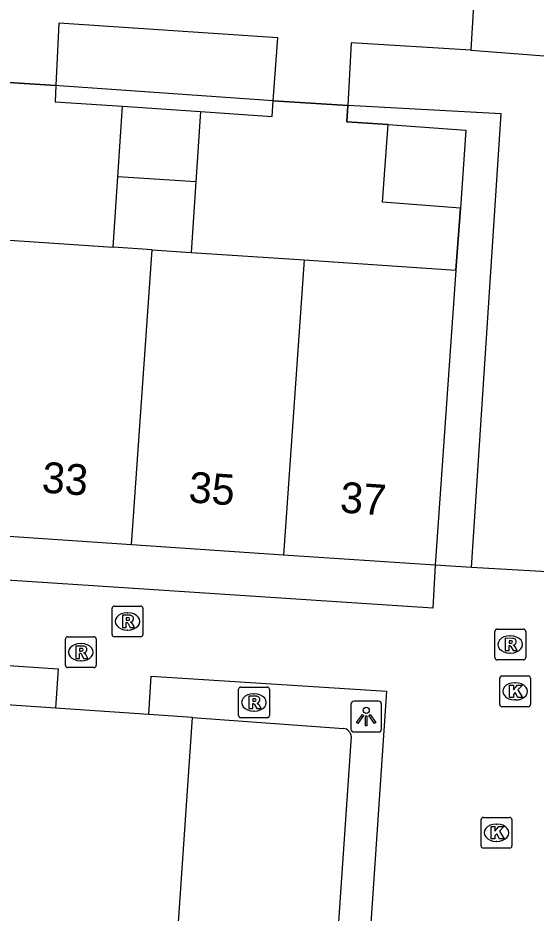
# Model space of a CAD drawing. Extents: x 161848 to 162726, y 385382 to 386521.
# Drawn here: x 162148.94 to 162165.77, y 386027.85 to 386056.94 of the extents above; entities that cross this region are included whole.
import ezdxf

# ---------------------------------------------------------------- set-up
doc = ezdxf.new("R2010")
doc.units = 0
for name, color, linetype in [('IMGEO_Groenvoorziening', 7, 'Continuous'), ('IMGEO_Hek', 7, 'Continuous'), ('IMGEO_Kolk', 7, 'Continuous'), ('IMGEO_Lichtpunt', 7, 'Continuous'), ('IMGEO_Pand', 7, 'Continuous'), ('IMGEO_Pand_nummerreeks', 7, 'Continuous'), ('IMGEO_Parkeervlak_halfverhard', 7, 'Continuous'), ('IMGEO_Rijbaan_lokaal_open', 7, 'Continuous'), ('IMGEO_Rioolput', 7, 'Continuous'), ('IMGEO_Voetpad_halfverhard', 7, 'Continuous'), ('IMGEO_Voetpad_open', 7, 'Continuous')]:
    doc.layers.add(name, color=color, linetype=linetype)

msp = doc.modelspace()

# ---------------------------------------------------------------- linework, layer by layer
at = {"layer": 'IMGEO_Groenvoorziening'}
for points in [[(162150.179, 386054.739), (162150.154, 386054.212), (162152.346, 386054.065)], [(162157.24, 386054.246), (162150.282, 386054.733), (162150.179, 386054.739)], [(162154.88, 386053.895), (162157.205, 386053.733), (162157.24, 386054.246)], [(162160.967, 386053.47), (162159.625, 386053.564), (162159.655, 386054.089)], [(162163.672, 386039.086), (162164.645, 386053.818), (162159.655, 386054.089)], [(162163.17, 386048.744), (162163.315, 386050.761)]]:
    msp.add_lwpolyline(points, dxfattribs=at)
at = {"layer": 'IMGEO_Hek'}
for points in [[(162147.618, 386054.905), (162150.179, 386054.739)], [(162150.179, 386054.739), (162150.154, 386054.212), (162152.346, 386054.065)], [(162157.205, 386053.733), (162157.24, 386054.246)], [(162157.24, 386054.246), (162159.655, 386054.089)], [(162159.655, 386054.089), (162159.625, 386053.564), (162160.967, 386053.47)], [(162154.88, 386053.895), (162157.205, 386053.733)], [(162163.315, 386050.761), (162163.17, 386048.744)]]:
    msp.add_lwpolyline(points, dxfattribs=at)
at = {"layer": 'IMGEO_Kolk'}
for p, q in [((162164.592, 386034.632), (162164.592, 386035.484)), ((162164.667, 386035.558), (162165.519, 386035.558)), ((162165.593, 386035.484), (162165.593, 386034.632)), ((162165.08, 386035.338), (162165.105, 386035.338)), ((162165.519, 386034.558), (162164.667, 386034.558)), ((162165.103, 386034.778), (162165.078, 386034.778)), ((162163.989, 386030.038), (162163.989, 386030.89)), ((162164.064, 386030.964), (162164.916, 386030.964)), ((162164.99, 386030.89), (162164.99, 386030.038)), ((162164.477, 386030.744), (162164.502, 386030.744)), ((162164.916, 386029.964), (162164.064, 386029.964)), ((162164.5, 386030.184), (162164.475, 386030.184))]:
    msp.add_line(p, q, dxfattribs=at)
for points in [[(162164.592, 386034.632), (162164.592, 386035.484)], [(162164.667, 386035.558), (162165.519, 386035.558)], [(162165.593, 386035.484), (162165.593, 386034.632)], [(162164.913, 386035.258), (162165.036, 386035.258), (162165.036, 386035.107), (162165.166, 386035.258), (162165.33, 386035.258), (162165.184, 386035.107), (162165.337, 386034.858), (162165.185, 386034.858), (162165.1, 386035.022), (162165.036, 386034.955), (162165.036, 386034.858), (162164.913, 386034.858), (162164.913, 386035.258)], [(162165.519, 386034.558), (162164.667, 386034.558)], [(162163.989, 386030.038), (162163.989, 386030.89)], [(162164.064, 386030.964), (162164.916, 386030.964)], [(162164.99, 386030.89), (162164.99, 386030.038)], [(162164.31, 386030.664), (162164.433, 386030.664), (162164.433, 386030.513), (162164.563, 386030.664), (162164.727, 386030.664), (162164.581, 386030.513), (162164.734, 386030.264), (162164.582, 386030.264), (162164.497, 386030.428), (162164.433, 386030.361), (162164.433, 386030.264), (162164.31, 386030.264), (162164.31, 386030.664)], [(162164.916, 386029.964), (162164.064, 386029.964)]]:
    msp.add_lwpolyline(points, dxfattribs=at)
for centre, start, end in [((162164.669, 386035.482), 91.552, 178.448), ((162164.669, 386035.482), 91.552, 178.448), ((162165.517, 386035.482), 1.552, 88.448), ((162165.517, 386035.482), 1.552, 88.448), ((162164.669, 386034.634), 181.552, 268.448), ((162164.669, 386034.634), 181.552, 268.448), ((162165.517, 386034.634), 271.552, 358.448), ((162165.517, 386034.634), 271.552, 358.448), ((162164.066, 386030.888), 91.552, 178.448), ((162164.066, 386030.888), 91.552, 178.448), ((162164.914, 386030.888), 1.552, 88.448), ((162164.914, 386030.888), 1.552, 88.448), ((162164.066, 386030.04), 181.552, 268.448), ((162164.066, 386030.04), 181.552, 268.448), ((162164.914, 386030.04), 271.552, 358.448), ((162164.914, 386030.04), 271.552, 358.448)]:
    msp.add_arc(centre, 0.0765, start, end, dxfattribs=at)
for centre, major_axis, ratio, start_param, end_param in [((162165.079, 386035.058), (-0.387, 0.002), 0.722429, 4.712389, 7.853982), ((162165.104, 386035.058), (-0.39, 0.002), 0.717154, 1.570796, 4.712389), ((162164.476, 386030.464), (-0.387, 0.002), 0.722429, 4.712389, 7.853982), ((162164.501, 386030.464), (-0.39, 0.002), 0.717154, 1.570796, 4.712389)]:
    msp.add_ellipse(centre, major_axis=major_axis, ratio=ratio, start_param=start_param, end_param=end_param, dxfattribs=at)
at = {"layer": 'IMGEO_Lichtpunt'}
for p, q in [((162159.758, 386034.642), (162159.758, 386033.835)), ((162159.758, 386034.642), (162159.758, 386033.835)), ((162160.66, 386034.737), (162159.852, 386034.737)), ((162160.66, 386034.737), (162159.852, 386034.737)), ((162160.754, 386033.835), (162160.754, 386034.642)), ((162160.754, 386033.835), (162160.754, 386034.642)), ((162159.852, 386033.741), (162160.66, 386033.741)), ((162159.852, 386033.741), (162160.66, 386033.741))]:
    msp.add_line(p, q, dxfattribs=at)
for points in [[(162160.132, 386034.306), (162160.171, 386034.278), (162159.983, 386034.016), (162159.945, 386034.043), (162160.132, 386034.306)], [(162160.344, 386034.278), (162160.382, 386034.305), (162160.569, 386034.043), (162160.53, 386034.015), (162160.344, 386034.278)], [(162160.234, 386034.258), (162160.281, 386034.258), (162160.281, 386033.936), (162160.234, 386033.936), (162160.234, 386034.258)]]:
    msp.add_lwpolyline(points, dxfattribs=at)
msp.add_circle((162160.257, 386034.44), 0.0994, dxfattribs=at)
for centre, start, end in [((162159.852, 386034.642), 90, 180), ((162159.852, 386034.642), 90, 180), ((162160.66, 386034.642), 0, 90), ((162160.66, 386034.642), 0, 90), ((162159.852, 386033.835), 180, 270), ((162159.852, 386033.835), 180, 270), ((162160.66, 386033.835), 270, 0), ((162160.66, 386033.835), 270, 360)]:
    msp.add_arc(centre, 0.0946, start, end, dxfattribs=at)
at = {"layer": 'IMGEO_Pand'}
for points in [[(162152.192, 386051.778), (162152.346, 386054.065)], [(162152.346, 386054.065), (162154.88, 386053.895)], [(162154.88, 386053.895), (162154.726, 386051.608)], [(162163.315, 386050.761), (162160.787, 386050.953), (162160.967, 386053.47)], [(162160.967, 386053.47), (162163.495, 386053.289), (162163.315, 386050.761)], [(162152.039, 386049.491), (162152.192, 386051.778)], [(162154.726, 386051.608), (162152.192, 386051.778)], [(162154.726, 386051.608), (162154.573, 386049.32)], [(162148.509, 386049.728), (162152.039, 386049.491)], [(162153.306, 386049.406), (162152.039, 386049.491)], [(162152.635, 386039.818), (162153.306, 386049.406)], [(162153.306, 386049.406), (162154.573, 386049.32)], [(162154.573, 386049.32), (162158.238, 386049.075)], [(162158.238, 386049.075), (162157.567, 386039.487)], [(162158.238, 386049.075), (162163.17, 386048.744)], [(162163.17, 386048.744), (162162.499, 386039.156)], [(162152.635, 386039.818), (162147.838, 386040.14)], [(162157.567, 386039.487), (162152.635, 386039.818)], [(162162.499, 386039.156), (162157.567, 386039.487)]]:
    msp.add_lwpolyline(points, dxfattribs=at)
at = {"layer": 'IMGEO_Parkeervlak_halfverhard'}
for points in [[(162154.611, 386034.205), (162159.518, 386033.854)], [(162159.772, 386033.589), (162159.078, 386023.446)]]:
    msp.add_lwpolyline(points, dxfattribs=at)
msp.add_arc((162159.494, 386033.576), 0.279, 2.5783, 84.9933, dxfattribs=at)
at = {"layer": 'IMGEO_Rijbaan_lokaal_open'}
for points in [[(162150.168, 386034.509), (162136.635, 386035.436)], [(162153.195, 386034.302), (162150.168, 386034.509)], [(162154.611, 386034.205), (162153.195, 386034.302)], [(162153.657, 386020.268), (162154.611, 386034.205)]]:
    msp.add_lwpolyline(points, dxfattribs=at)
at = {"layer": 'IMGEO_Rioolput'}
for p, q in [((162152.004, 386036.904), (162152.004, 386037.756)), ((162152.079, 386037.83), (162152.931, 386037.83)), ((162153.005, 386037.756), (162153.005, 386036.904)), ((162152.492, 386037.61), (162152.517, 386037.61)), ((162152.515, 386037.05), (162152.49, 386037.05)), ((162164.435, 386036.155), (162164.435, 386037.007)), ((162164.51, 386037.081), (162165.362, 386037.081)), ((162165.436, 386037.007), (162165.436, 386036.155)), ((162150.487, 386035.904), (162150.487, 386036.756)), ((162150.562, 386036.83), (162151.414, 386036.83)), ((162150.975, 386036.61), (162151, 386036.61)), ((162151.488, 386036.756), (162151.488, 386035.904)), ((162152.931, 386036.83), (162152.079, 386036.83)), ((162164.923, 386036.861), (162164.948, 386036.861)), ((162164.946, 386036.301), (162164.921, 386036.301)), ((162150.998, 386036.05), (162150.973, 386036.05)), ((162165.362, 386036.081), (162164.51, 386036.081)), ((162151.414, 386035.83), (162150.562, 386035.83)), ((162156.185, 386035.198), (162157.037, 386035.198)), ((162156.11, 386034.272), (162156.11, 386035.124)), ((162156.598, 386034.978), (162156.623, 386034.978)), ((162157.111, 386035.124), (162157.111, 386034.272)), ((162156.621, 386034.418), (162156.596, 386034.418)), ((162157.037, 386034.198), (162156.185, 386034.198))]:
    msp.add_line(p, q, dxfattribs=at)
for points in [[(162152.004, 386036.904), (162152.004, 386037.756)], [(162152.079, 386037.83), (162152.931, 386037.83)], [(162153.005, 386037.756), (162153.005, 386036.904)], [(162152.593, 386037.528), (162152.341, 386037.53), (162152.341, 386037.13)], [(162152.341, 386037.13), (162152.465, 386037.13), (162152.465, 386037.292), (162152.476, 386037.292)], [(162152.519, 386037.449), (162152.465, 386037.449), (162152.465, 386037.368)], [(162152.465, 386037.368), (162152.517, 386037.368)], [(162152.523, 386037.263), (162152.594, 386037.13), (162152.734, 386037.13), (162152.669, 386037.256)], [(162164.435, 386036.155), (162164.435, 386037.007)], [(162164.51, 386037.081), (162165.362, 386037.081)], [(162165.436, 386037.007), (162165.436, 386036.155)], [(162150.487, 386035.904), (162150.487, 386036.756)], [(162150.562, 386036.83), (162151.414, 386036.83)], [(162151.488, 386036.756), (162151.488, 386035.904)], [(162152.931, 386036.83), (162152.079, 386036.83)], [(162165.024, 386036.779), (162164.772, 386036.781), (162164.772, 386036.381)], [(162164.95, 386036.7), (162164.896, 386036.7), (162164.896, 386036.619)], [(162164.896, 386036.619), (162164.948, 386036.619)], [(162151.076, 386036.528), (162150.824, 386036.53), (162150.824, 386036.13)], [(162151.002, 386036.449), (162150.948, 386036.449), (162150.948, 386036.368)], [(162150.948, 386036.368), (162151, 386036.368)], [(162164.772, 386036.381), (162164.896, 386036.381), (162164.896, 386036.543), (162164.907, 386036.543)], [(162164.954, 386036.514), (162165.025, 386036.381), (162165.165, 386036.381), (162165.1, 386036.507)], [(162150.824, 386036.13), (162150.948, 386036.13), (162150.948, 386036.292), (162150.959, 386036.292)], [(162151.006, 386036.263), (162151.077, 386036.13), (162151.217, 386036.13), (162151.152, 386036.256)], [(162165.362, 386036.081), (162164.51, 386036.081)], [(162151.414, 386035.83), (162150.562, 386035.83)], [(162156.185, 386035.198), (162157.037, 386035.198)], [(162156.11, 386034.272), (162156.11, 386035.124)], [(162156.699, 386034.896), (162156.447, 386034.898), (162156.447, 386034.498)], [(162157.111, 386035.124), (162157.111, 386034.272)], [(162156.447, 386034.498), (162156.571, 386034.498), (162156.571, 386034.66), (162156.582, 386034.66)], [(162156.625, 386034.817), (162156.571, 386034.817), (162156.571, 386034.736)], [(162156.571, 386034.736), (162156.623, 386034.736)], [(162156.629, 386034.631), (162156.7, 386034.498), (162156.84, 386034.498), (162156.775, 386034.624)], [(162157.037, 386034.198), (162156.185, 386034.198)]]:
    msp.add_lwpolyline(points, dxfattribs=at)
for centre, radius, start, end in [((162152.081, 386037.754), 0.0765, 91.552, 178.448), ((162152.081, 386037.754), 0.0765, 91.552, 178.448), ((162152.929, 386037.754), 0.0765, 1.552, 88.448), ((162152.929, 386037.754), 0.0765, 1.552, 88.448), ((162152.592, 386037.418), 0.109, 350.3612, 89.416), ((162152.475, 386037.239), 0.0533, 26.0293, 88.6989), ((162152.501, 386037.557), 0.19, 274.7715, 282.9687), ((162152.525, 386037.353), 0.0964, 77.0061, 93.1865), ((162152.539, 386037.41), 0.0378, 276.6634, 79.6772), ((162152.59, 386037.418), 0.112, 277.5842, 350.9817), ((162152.574, 386037.203), 0.108, 29.5134, 73.7905), ((162152.081, 386036.906), 0.0765, 181.552, 268.448), ((162152.081, 386036.906), 0.0765, 181.552, 268.448), ((162152.929, 386036.906), 0.0765, 271.552, 358.448), ((162152.929, 386036.906), 0.0765, 271.552, 358.448), ((162164.512, 386037.005), 0.0765, 91.552, 178.448), ((162164.512, 386037.005), 0.0765, 91.552, 178.448), ((162165.36, 386037.005), 0.0765, 1.552, 88.448), ((162165.36, 386037.005), 0.0765, 1.552, 88.448), ((162150.564, 386036.754), 0.0765, 91.552, 178.448), ((162150.564, 386036.754), 0.0765, 91.552, 178.448), ((162151.412, 386036.754), 0.0765, 1.552, 88.448), ((162151.412, 386036.754), 0.0765, 1.552, 88.448), ((162164.932, 386036.808), 0.19, 274.7715, 282.9687), ((162164.956, 386036.604), 0.0964, 77.0061, 93.1865), ((162164.97, 386036.661), 0.0378, 276.6634, 79.6772), ((162165.023, 386036.669), 0.109, 350.3612, 89.416), ((162165.021, 386036.669), 0.112, 277.5842, 350.9817), ((162150.984, 386036.557), 0.19, 274.7715, 282.9687), ((162151.008, 386036.353), 0.0964, 77.0061, 93.1865), ((162151.022, 386036.41), 0.0378, 276.6634, 79.6772), ((162151.075, 386036.418), 0.109, 350.3612, 89.416), ((162151.073, 386036.418), 0.112, 277.5842, 350.9817), ((162151.057, 386036.203), 0.108, 29.5134, 73.7905), ((162164.906, 386036.49), 0.0533, 26.0293, 88.6989), ((162165.005, 386036.454), 0.108, 29.5134, 73.7905), ((162150.958, 386036.239), 0.0533, 26.0293, 88.6989), ((162164.512, 386036.157), 0.0765, 181.552, 268.448), ((162164.512, 386036.157), 0.0765, 181.552, 268.448), ((162165.36, 386036.157), 0.0765, 271.552, 358.448), ((162165.36, 386036.157), 0.0765, 271.552, 358.448), ((162150.564, 386035.906), 0.0765, 181.552, 268.448), ((162150.564, 386035.906), 0.0765, 181.552, 268.448), ((162151.412, 386035.906), 0.0765, 271.552, 358.448), ((162151.412, 386035.906), 0.0765, 271.552, 358.448), ((162156.187, 386035.122), 0.0765, 91.552, 178.448), ((162156.187, 386035.122), 0.0765, 91.552, 178.448), ((162157.035, 386035.122), 0.0765, 1.552, 88.448), ((162157.035, 386035.122), 0.0765, 1.552, 88.448), ((162156.698, 386034.786), 0.109, 350.3612, 89.416), ((162156.581, 386034.607), 0.0533, 26.0293, 88.6989), ((162156.607, 386034.925), 0.19, 274.7715, 282.9687), ((162156.631, 386034.721), 0.0964, 77.0061, 93.1865), ((162156.645, 386034.778), 0.0378, 276.6634, 79.6772), ((162156.696, 386034.786), 0.112, 277.5842, 350.9817), ((162156.68, 386034.571), 0.108, 29.5134, 73.7905), ((162156.187, 386034.274), 0.0765, 181.552, 268.448), ((162156.187, 386034.274), 0.0765, 181.552, 268.448), ((162157.035, 386034.274), 0.0765, 271.552, 358.448), ((162157.035, 386034.274), 0.0765, 271.552, 358.448)]:
    msp.add_arc(centre, radius, start, end, dxfattribs=at)
for centre, major_axis, ratio, start_param, end_param in [((162152.491, 386037.33), (-0.387, 0.002), 0.722429, 4.712389, 7.853982), ((162152.516, 386037.33), (-0.39, 0.002), 0.717154, 1.570796, 4.712389), ((162150.974, 386036.33), (-0.387, 0.002), 0.722429, 4.712389, 7.853982), ((162150.999, 386036.33), (-0.39, 0.002), 0.717154, 1.570796, 4.712389), ((162164.922, 386036.581), (-0.387, 0.002), 0.722429, 4.712389, 7.853982), ((162164.947, 386036.581), (-0.39, 0.002), 0.717154, 1.570796, 4.712389), ((162156.597, 386034.698), (-0.387, 0.002), 0.722429, 4.712389, 7.853982), ((162156.622, 386034.698), (-0.39, 0.002), 0.717154, 1.570796, 4.712389)]:
    msp.add_ellipse(centre, major_axis=major_axis, ratio=ratio, start_param=start_param, end_param=end_param, dxfattribs=at)
at = {"layer": 'IMGEO_Voetpad_halfverhard'}
for points in [[(162157.24, 386054.246), (162157.381, 386056.285), (162150.275, 386056.764), (162150.179, 386054.739)], [(162163.653, 386055.892), (162159.771, 386056.123), (162159.655, 386054.089)], [(162150.179, 386054.739), (162147.618, 386054.905)], [(162159.655, 386054.089), (162157.24, 386054.246)]]:
    msp.add_lwpolyline(points, dxfattribs=at)
at = {"layer": 'IMGEO_Voetpad_open'}
for points in [[(162163.744, 386057.352), (162163.653, 386055.892)], [(162163.653, 386055.892), (162167.299, 386055.612)], [(162162.499, 386039.156), (162162.419, 386037.762), (162128.312, 386040), (162128.392, 386041.445)], [(162163.672, 386039.086), (162162.499, 386039.156)], [(162166.137, 386038.939), (162163.672, 386039.086)], [(162136.635, 386035.436), (162136.729, 386036.701), (162150.253, 386035.784), (162150.168, 386034.509)], [(162153.195, 386034.302), (162153.269, 386035.552), (162160.918, 386035.059), (162160.121, 386023.353), (162159.078, 386023.446)]]:
    msp.add_lwpolyline(points, dxfattribs=at)

# ---------------------------------------------------------------- texts
at = {"layer": 'IMGEO_Pand_nummerreeks'}
for s, p in [('33', (162149.7, 386041.521)), ('35', (162154.469, 386041.201)), ('37', (162159.384, 386040.871))]:
    msp.add_text(s, height=1, rotation=355.9606, dxfattribs=at).set_placement(p)

doc.saveas('drawing.dxf')
